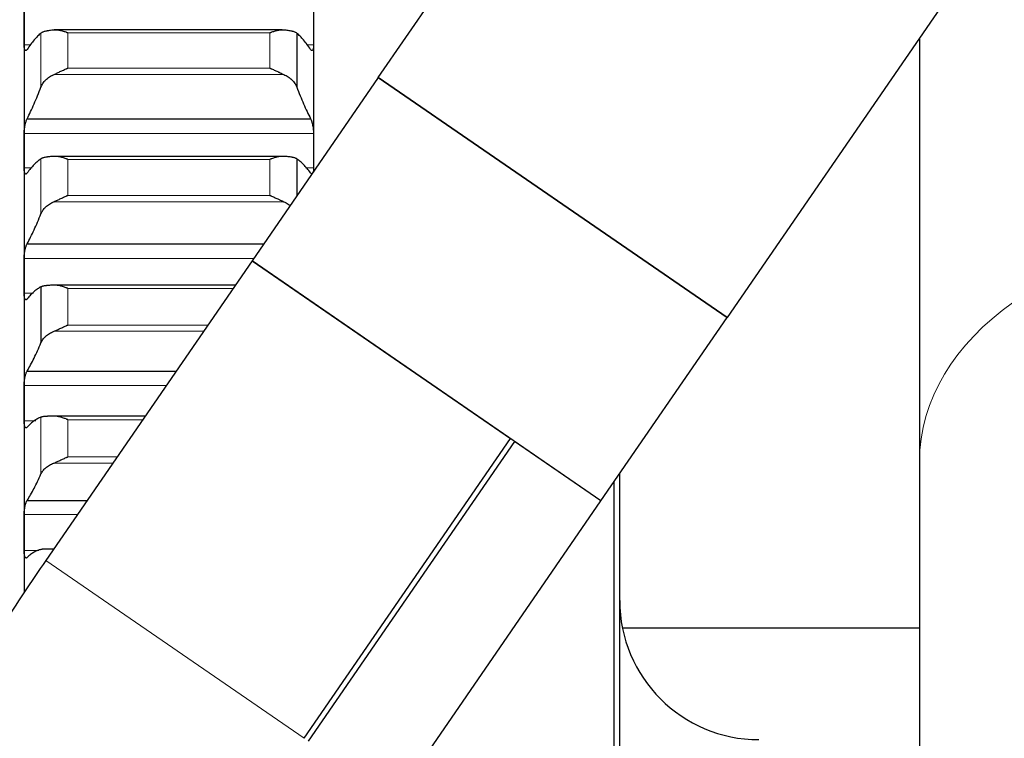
# Model space of a CAD drawing. Header units: inches. Extents: x 0 to 20790, y -12 to 14700.
# Tile 307 of 341: x 13642 to 13819, y 10113 to 10242. Entities that reach past the tile are written whole.
import ezdxf

# ---------------------------------------------------------------- set-up
doc = ezdxf.new("R2010")
doc.units = ezdxf.units.IN
doc.layers.add('1', color=7, linetype='Continuous', true_color=0xffffff)

msp = doc.modelspace()

# ---------------------------------------------------------------- linework, layer by layer
at = {"layer": '1', "color": 2, "linetype": 'Continuous', "lineweight": 25}
for p, q in [((13706.76, 10231.591), (13756.552, 10303.949)), ((13643.135, 10262.017), (13643.135, 10240.454)), ((13695.135, 10262.017), (13695.135, 10240.454)), ((13819.237, 10260.813), (13769.445, 10188.455)), ((13643.135, 10240.454), (13643.135, 10218.414)), ((13689.502, 10240.109), (13648.504, 10240.109)), ((13692.109, 10239.537), (13692.109, 10229.86)), ((13695.135, 10240.454), (13695.135, 10218.414)), ((13706.757, 10231.593), (13684.082, 10198.641)), ((13769.448, 10188.453), (13706.757, 10231.593)), ((13706.76, 10231.591), (13769.445, 10188.455)), ((13643.673, 10224.165), (13694.598, 10224.165)), ((13643.135, 10218.414), (13643.135, 10195.932)), ((13695.135, 10218.414), (13695.135, 10214.704)), ((13689.767, 10217.405), (13648.504, 10217.405)), ((13692.109, 10216.964), (13692.109, 10210.306)), ((13694.831, 10214.223), (13694.598, 10214.423)), ((13643.673, 10201.705), (13686.189, 10201.705)), ((13684.082, 10198.641), (13647.023, 10144.787)), ((13684.082, 10198.641), (13730.526, 10166.681)), ((13746.773, 10155.501), (13684.082, 10198.641)), ((13643.135, 10195.932), (13643.135, 10173.045)), ((13646.161, 10193.953), (13646.161, 10183.904)), ((13681.069, 10194.263), (13648.504, 10194.263)), ((13746.773, 10155.501), (13769.448, 10188.453)), ((13643.673, 10178.829), (13670.448, 10178.829)), ((13643.135, 10173.045), (13643.135, 10149.789)), ((13664.869, 10170.72), (13648.504, 10170.72)), ((13693.467, 10112.827), (13730.526, 10166.681)), ((13731.242, 10166.188), (13694.184, 10112.334)), ((13746.773, 10155.501), (13731.242, 10166.188)), ((13803.985, 10162.508), (13803.985, 9940.611)), ((13750.135, 9784.723), (13750.135, 10160.391)), ((13749.135, 9782.217), (13749.135, 10158.943)), ((13643.673, 10155.575), (13654.447, 10155.575)), ((13709.714, 10101.647), (13746.773, 10155.501)), ((13643.135, 10149.789), (13643.135, 10138.98)), ((13648.422, 10146.82), (13647.567, 10146.82)), ((13803.979, 10132.592), (13750.634, 10132.592))]:
    msp.add_line(p, q, dxfattribs=at)
at = {"layer": '1', "color": 110, "linetype": 'Continuous', "lineweight": 13}
for p, q in [((13646.161, 10239.537), (13646.161, 10229.86)), ((13650.991, 10239.576), (13687.279, 10239.576)), ((13650.991, 10239.576), (13650.991, 10233.257)), ((13687.279, 10239.576), (13687.279, 10233.257)), ((13643.138, 10237.438), (13644.363, 10237.438)), ((13693.907, 10237.438), (13695.133, 10237.438)), ((13648.504, 10232.117), (13689.767, 10232.117)), ((13650.991, 10233.257), (13687.279, 10233.257)), ((13643.138, 10221.493), (13695.133, 10221.493)), ((13646.161, 10216.964), (13646.161, 10207.094)), ((13650.991, 10216.837), (13687.279, 10216.837)), ((13650.991, 10216.837), (13650.991, 10210.391)), ((13687.279, 10216.837), (13687.279, 10210.391)), ((13643.138, 10215.335), (13644.566, 10215.335)), ((13693.704, 10215.335), (13695.133, 10215.335)), ((13648.504, 10209.258), (13689.767, 10209.258)), ((13650.991, 10210.391), (13687.279, 10210.391)), ((13643.138, 10199.07), (13684.377, 10199.07)), ((13650.991, 10193.658), (13680.653, 10193.658)), ((13650.991, 10193.658), (13650.991, 10187.096)), ((13643.138, 10192.795), (13644.836, 10192.795)), ((13650.991, 10187.096), (13676.137, 10187.096)), ((13648.504, 10185.972), (13675.364, 10185.972)), ((13643.138, 10176.236), (13668.665, 10176.236)), ((13646.161, 10170.538), (13646.161, 10160.328)), ((13643.138, 10169.854), (13645.218, 10169.854)), ((13650.991, 10170.078), (13664.427, 10170.078)), ((13650.991, 10170.078), (13650.991, 10163.41)), ((13650.991, 10163.41), (13659.839, 10163.41)), ((13648.504, 10162.297), (13659.072, 10162.297)), ((13643.138, 10153.029), (13652.695, 10153.029)), ((13643.138, 10146.549), (13645.797, 10146.549)), ((13647.023, 10144.787), (13693.467, 10112.827))]:
    msp.add_line(p, q, dxfattribs=at)
at = {"layer": '1', "color": 2, "linetype": 'Continuous', "lineweight": 25}
msp.add_arc((13775.135, 10137.592), 25, 180, 270, dxfattribs=at)
at = {"layer": '1', "color": 110, "linetype": 'Continuous', "lineweight": 13}
msp.add_ellipse((13861.135, 10162.508), major_axis=(57.15, 0), ratio=0.7071068, start_param=0.0000982, end_param=3.1414945, dxfattribs=at)
at = {"layer": '1', "color": 2, "linetype": 'Continuous', "lineweight": 25}
for points in [[(13643.135, 10240.454), (13643.135, 10241.459), (13643.136, 10242.464), (13643.138, 10243.469)], [(13695.133, 10243.469), (13695.134, 10242.464), (13695.135, 10241.459), (13695.135, 10240.454)], [(13643.138, 10237.438), (13643.136, 10238.443), (13643.135, 10239.449), (13643.135, 10240.454)], [(13646.161, 10239.537), (13645.957, 10239.371), (13645.548, 10239.001), (13644.928, 10238.332), (13644.304, 10237.549), (13643.884, 10236.952), (13643.673, 10236.634)], [(13694.598, 10236.634), (13694.387, 10236.952), (13693.967, 10237.549), (13693.342, 10238.332), (13692.722, 10239.001), (13692.313, 10239.371), (13692.109, 10239.537)], [(13695.135, 10240.454), (13695.135, 10239.449), (13695.134, 10238.443), (13695.133, 10237.438)], [(13643.673, 10224.165), (13643.884, 10224.576), (13644.304, 10225.428), (13644.928, 10226.804), (13645.548, 10228.275), (13645.957, 10229.321), (13646.161, 10229.86)], [(13692.109, 10229.86), (13692.313, 10229.321), (13692.722, 10228.275), (13693.342, 10226.804), (13693.967, 10225.428), (13694.387, 10224.576), (13694.598, 10224.165)], [(13643.135, 10218.414), (13643.135, 10219.44), (13643.136, 10220.467), (13643.138, 10221.493)], [(13695.133, 10221.493), (13695.134, 10220.467), (13695.135, 10219.44), (13695.135, 10218.414)], [(13643.138, 10215.335), (13643.136, 10216.361), (13643.135, 10217.388), (13643.135, 10218.414)], [(13695.135, 10218.414), (13695.135, 10217.388), (13695.134, 10216.361), (13695.133, 10215.335)], [(13646.161, 10216.964), (13645.957, 10216.83), (13645.548, 10216.521), (13644.928, 10215.943), (13644.304, 10215.25), (13643.884, 10214.712), (13643.673, 10214.423)], [(13694.598, 10214.423), (13694.387, 10214.712), (13693.967, 10215.25), (13693.342, 10215.943), (13692.722, 10216.521), (13692.313, 10216.83), (13692.109, 10216.964)], [(13643.673, 10201.705), (13643.884, 10202.088), (13644.304, 10202.887), (13644.928, 10204.184), (13645.548, 10205.581), (13645.957, 10206.578), (13646.161, 10207.094)], [(13643.135, 10195.932), (13643.135, 10196.978), (13643.136, 10198.024), (13643.138, 10199.07)], [(13643.138, 10192.795), (13643.136, 10193.841), (13643.135, 10194.886), (13643.135, 10195.932)], [(13646.161, 10193.953), (13645.957, 10193.849), (13645.548, 10193.603), (13644.928, 10193.117), (13644.304, 10192.515), (13643.884, 10192.036), (13643.673, 10191.777)], [(13643.673, 10178.829), (13643.884, 10179.184), (13644.304, 10179.928), (13644.928, 10181.146), (13645.548, 10182.465), (13645.957, 10183.413), (13646.161, 10183.904)], [(13643.135, 10173.045), (13643.135, 10174.109), (13643.136, 10175.173), (13643.138, 10176.236)], [(13643.138, 10169.854), (13643.136, 10170.918), (13643.135, 10171.981), (13643.135, 10173.045)], [(13646.161, 10170.538), (13645.957, 10170.466), (13645.548, 10170.283), (13644.928, 10169.89), (13644.304, 10169.379), (13643.884, 10168.961), (13643.673, 10168.732)], [(13643.673, 10155.575), (13643.884, 10155.902), (13644.304, 10156.59), (13644.928, 10157.726), (13645.548, 10158.966), (13645.957, 10159.862), (13646.161, 10160.328)], [(13643.135, 10149.789), (13643.135, 10150.869), (13643.136, 10151.949), (13643.138, 10153.029)], [(13643.138, 10146.549), (13643.136, 10147.629), (13643.135, 10148.709), (13643.135, 10149.789)], [(13646.161, 10146.759), (13645.957, 10146.719), (13645.548, 10146.598), (13644.928, 10146.298), (13644.304, 10145.881), (13643.884, 10145.524), (13643.673, 10145.325)]]:
    msp.add_open_spline(points, degree=3, dxfattribs=at)
for points, knots in [([(13648.504, 10240.099), (13648.358, 10240.086), (13648.218, 10240.072), (13647.949, 10240.042), (13647.691, 10240.01), (13647.455, 10239.971), (13647.314, 10239.946), (13647.287, 10239.94), (13647.232, 10239.93), (13647.204, 10239.924), (13647.124, 10239.908), (13647.073, 10239.896), (13646.923, 10239.861), (13646.83, 10239.836), (13646.659, 10239.784), (13646.58, 10239.757), (13646.471, 10239.713), (13646.437, 10239.699), (13646.388, 10239.676), (13646.372, 10239.668), (13646.342, 10239.652), (13646.327, 10239.644), (13646.254, 10239.605), (13646.204, 10239.571), (13646.161, 10239.537)], [0, 0, 0, 0, 0.125, 0.125, 0.25, 0.375, 0.375, 0.40625, 0.40625, 0.4375, 0.4375, 0.5, 0.5, 0.625, 0.625, 0.75, 0.75, 0.8125, 0.8125, 0.84375, 0.84375, 0.875, 0.875, 1, 1, 1, 1]), ([(13650.991, 10239.576), (13650.988, 10239.577), (13650.984, 10239.579), (13650.978, 10239.581), (13650.975, 10239.582), (13650.965, 10239.586), (13650.945, 10239.594), (13650.898, 10239.612), (13650.806, 10239.648), (13650.621, 10239.717), (13650.463, 10239.771), (13650.15, 10239.874), (13649.942, 10239.933), (13649.631, 10240.006), (13649.527, 10240.027), (13649.372, 10240.054), (13649.32, 10240.063), (13649.216, 10240.077), (13649.164, 10240.084), (13649.009, 10240.1), (13648.907, 10240.107), (13648.704, 10240.11), (13648.603, 10240.108), (13648.504, 10240.099)], [0, 0, 0, 0, 0.0039063, 0.0039063, 0.0078125, 0.0078125, 0.015625, 0.03125, 0.0625, 0.125, 0.25, 0.25, 0.5, 0.5, 0.625, 0.625, 0.6875, 0.6875, 0.75, 0.75, 0.875, 0.875, 1, 1, 1, 1]), ([(13689.767, 10240.099), (13689.667, 10240.108), (13689.567, 10240.11), (13689.365, 10240.107), (13689.264, 10240.1), (13689.06, 10240.079), (13688.958, 10240.065), (13688.751, 10240.029), (13688.647, 10240.008), (13688.437, 10239.959), (13688.332, 10239.932), (13688.123, 10239.872), (13688.018, 10239.84), (13687.807, 10239.771), (13687.702, 10239.735), (13687.544, 10239.677), (13687.465, 10239.648), (13687.372, 10239.612), (13687.326, 10239.594), (13687.306, 10239.586), (13687.292, 10239.581), (13687.286, 10239.579), (13687.279, 10239.576)], [0, 0, 0, 0, 0.125, 0.125, 0.25, 0.25, 0.375, 0.375, 0.5, 0.5, 0.625, 0.625, 0.75, 0.75, 0.875, 0.875, 0.9375, 0.96875, 0.984375, 0.9921875, 0.9921875, 1, 1, 1, 1]), ([(13692.109, 10239.537), (13692.066, 10239.571), (13692.016, 10239.604), (13691.902, 10239.668), (13691.773, 10239.728), (13691.615, 10239.783), (13691.486, 10239.823), (13691.441, 10239.835), (13691.37, 10239.854), (13691.346, 10239.86), (13691.298, 10239.872), (13691.273, 10239.878), (13691.149, 10239.908), (13690.937, 10239.952), (13690.702, 10239.99), (13690.455, 10240.025), (13690.325, 10240.042), (13690.156, 10240.061), (13690.121, 10240.065), (13690.052, 10240.072), (13689.947, 10240.083), (13689.84, 10240.093), (13689.767, 10240.099)], [0, 0, 0, 0, 0.125, 0.125, 0.25, 0.375, 0.375, 0.4375, 0.4375, 0.46875, 0.46875, 0.5, 0.5, 0.625, 0.75, 0.75, 0.875, 0.875, 0.90625, 0.90625, 0.9375, 1, 1, 1, 1]), ([(13643.673, 10236.634), (13643.638, 10236.573), (13643.604, 10236.524), (13643.554, 10236.468), (13643.537, 10236.452), (13643.512, 10236.432), (13643.504, 10236.427), (13643.488, 10236.417), (13643.48, 10236.412), (13643.44, 10236.395), (13643.409, 10236.394), (13643.366, 10236.41), (13643.352, 10236.419), (13643.331, 10236.437), (13643.325, 10236.443), (13643.312, 10236.458), (13643.305, 10236.467), (13643.274, 10236.512), (13643.252, 10236.559), (13643.227, 10236.634), (13643.222, 10236.65), (13643.213, 10236.683), (13643.208, 10236.7), (13643.195, 10236.754), (13643.188, 10236.793), (13643.167, 10236.915), (13643.156, 10237.007), (13643.147, 10237.134), (13643.146, 10237.16), (13643.143, 10237.213), (13643.142, 10237.24), (13643.139, 10237.323), (13643.138, 10237.379), (13643.138, 10237.438)], [0, 0, 0, 0, 0.125, 0.125, 0.1875, 0.1875, 0.21875, 0.21875, 0.25, 0.25, 0.375, 0.375, 0.4375, 0.4375, 0.46875, 0.46875, 0.5, 0.5, 0.625, 0.625, 0.65625, 0.65625, 0.6875, 0.6875, 0.75, 0.75, 0.875, 0.875, 0.90625, 0.90625, 0.9375, 0.9375, 1, 1, 1, 1]), ([(13695.133, 10237.438), (13695.132, 10237.38), (13695.13, 10237.266), (13695.122, 10237.109), (13695.113, 10237.012), (13695.105, 10236.943), (13695.103, 10236.92), (13695.096, 10236.876), (13695.093, 10236.855), (13695.076, 10236.752), (13695.059, 10236.681), (13695.034, 10236.606), (13695.029, 10236.592), (13695.021, 10236.571), (13695.018, 10236.564), (13695.013, 10236.552), (13694.999, 10236.52), (13694.972, 10236.473), (13694.946, 10236.443), (13694.919, 10236.419), (13694.905, 10236.411), (13694.861, 10236.394), (13694.831, 10236.395), (13694.783, 10236.415), (13694.767, 10236.425), (13694.742, 10236.445), (13694.734, 10236.452), (13694.717, 10236.468), (13694.709, 10236.477), (13694.666, 10236.524), (13694.632, 10236.573), (13694.598, 10236.634)], [0, 0, 0, 0, 0.0625, 0.125, 0.1875, 0.1875, 0.21875, 0.21875, 0.25, 0.25, 0.375, 0.375, 0.40625, 0.40625, 0.421875, 0.421875, 0.4375, 0.5, 0.5625, 0.5625, 0.625, 0.625, 0.75, 0.75, 0.8125, 0.8125, 0.84375, 0.84375, 0.875, 0.875, 1, 1, 1, 1]), ([(13803.985, 10238.449), (13803.985, 10231.509), (13803.985, 10214.046), (13803.985, 10187.776), (13803.985, 10170.544), (13803.985, 10162.508)], [0, 0, 0, 0, 0.243392, 0.6217053, 1, 1, 1, 1]), ([(13646.161, 10229.86), (13646.204, 10229.972), (13646.254, 10230.083), (13646.369, 10230.302), (13646.498, 10230.518), (13646.655, 10230.726), (13646.785, 10230.88), (13646.83, 10230.931), (13646.9, 10231.006), (13646.924, 10231.032), (13646.972, 10231.081), (13646.997, 10231.106), (13647.122, 10231.227), (13647.333, 10231.415), (13647.568, 10231.588), (13647.815, 10231.753), (13647.945, 10231.832), (13648.115, 10231.925), (13648.149, 10231.944), (13648.218, 10231.98), (13648.323, 10232.034), (13648.431, 10232.084), (13648.504, 10232.117)], [0, 0, 0, 0, 0.125, 0.125, 0.25, 0.375, 0.375, 0.4375, 0.4375, 0.46875, 0.46875, 0.5, 0.5, 0.625, 0.75, 0.75, 0.875, 0.875, 0.90625, 0.90625, 0.9375, 1, 1, 1, 1]), ([(13648.504, 10232.117), (13648.603, 10232.161), (13648.703, 10232.207), (13648.905, 10232.302), (13649.006, 10232.35), (13649.21, 10232.448), (13649.312, 10232.498), (13649.519, 10232.597), (13649.623, 10232.647), (13649.833, 10232.747), (13649.938, 10232.797), (13650.148, 10232.894), (13650.253, 10232.942), (13650.463, 10233.036), (13650.568, 10233.082), (13650.726, 10233.149), (13650.806, 10233.182), (13650.898, 10233.22), (13650.945, 10233.239), (13650.965, 10233.247), (13650.978, 10233.252), (13650.984, 10233.255), (13650.991, 10233.257)], [0, 0, 0, 0, 0.125, 0.125, 0.25, 0.25, 0.375, 0.375, 0.5, 0.5, 0.625, 0.625, 0.75, 0.75, 0.875, 0.875, 0.9375, 0.96875, 0.984375, 0.9921875, 0.9921875, 1, 1, 1, 1]), ([(13687.279, 10233.257), (13687.283, 10233.256), (13687.286, 10233.255), (13687.292, 10233.252), (13687.296, 10233.251), (13687.306, 10233.247), (13687.326, 10233.239), (13687.372, 10233.22), (13687.465, 10233.182), (13687.544, 10233.149), (13687.702, 10233.082), (13687.807, 10233.036), (13688.121, 10232.896), (13688.329, 10232.799), (13688.64, 10232.651), (13688.743, 10232.601), (13688.899, 10232.526), (13688.95, 10232.501), (13689.054, 10232.451), (13689.106, 10232.426), (13689.261, 10232.352), (13689.363, 10232.303), (13689.566, 10232.207), (13689.667, 10232.161), (13689.767, 10232.117)], [0, 0, 0, 0, 0.0039062, 0.0039062, 0.0078125, 0.0078125, 0.015625, 0.03125, 0.0625, 0.125, 0.125, 0.25, 0.25, 0.5, 0.5, 0.625, 0.625, 0.6875, 0.6875, 0.75, 0.75, 0.875, 0.875, 1, 1, 1, 1]), ([(13689.767, 10232.117), (13689.912, 10232.052), (13690.052, 10231.982), (13690.321, 10231.834), (13690.579, 10231.678), (13690.815, 10231.505), (13690.956, 10231.391), (13690.984, 10231.368), (13691.039, 10231.322), (13691.066, 10231.298), (13691.146, 10231.227), (13691.198, 10231.179), (13691.347, 10231.034), (13691.44, 10230.934), (13691.612, 10230.73), (13691.691, 10230.626), (13691.799, 10230.467), (13691.833, 10230.413), (13691.882, 10230.332), (13691.898, 10230.304), (13691.929, 10230.25), (13691.944, 10230.222), (13692.016, 10230.084), (13692.066, 10229.972), (13692.109, 10229.86)], [0, 0, 0, 0, 0.125, 0.125, 0.25, 0.375, 0.375, 0.40625, 0.40625, 0.4375, 0.4375, 0.5, 0.5, 0.625, 0.625, 0.75, 0.75, 0.8125, 0.8125, 0.84375, 0.84375, 0.875, 0.875, 1, 1, 1, 1]), ([(13643.138, 10221.493), (13643.138, 10221.553), (13643.14, 10221.675), (13643.148, 10221.863), (13643.157, 10221.992), (13643.165, 10222.09), (13643.168, 10222.123), (13643.174, 10222.189), (13643.177, 10222.222), (13643.194, 10222.386), (13643.211, 10222.517), (13643.236, 10222.679), (13643.241, 10222.711), (13643.249, 10222.76), (13643.252, 10222.776), (13643.257, 10222.808), (13643.271, 10222.888), (13643.298, 10223.029), (13643.324, 10223.149), (13643.351, 10223.267), (13643.365, 10223.325), (13643.409, 10223.494), (13643.439, 10223.598), (13643.487, 10223.743), (13643.503, 10223.789), (13643.528, 10223.856), (13643.536, 10223.877), (13643.553, 10223.919), (13643.562, 10223.94), (13643.604, 10224.038), (13643.638, 10224.107), (13643.673, 10224.165)], [0, 0, 0, 0, 0.0625, 0.125, 0.1875, 0.1875, 0.21875, 0.21875, 0.25, 0.25, 0.375, 0.375, 0.40625, 0.40625, 0.421875, 0.421875, 0.4375, 0.5, 0.5625, 0.5625, 0.625, 0.625, 0.75, 0.75, 0.8125, 0.8125, 0.84375, 0.84375, 0.875, 0.875, 1, 1, 1, 1]), ([(13694.598, 10224.165), (13694.632, 10224.107), (13694.666, 10224.039), (13694.716, 10223.921), (13694.733, 10223.88), (13694.758, 10223.814), (13694.766, 10223.791), (13694.782, 10223.744), (13694.791, 10223.72), (13694.831, 10223.599), (13694.861, 10223.495), (13694.904, 10223.328), (13694.918, 10223.27), (13694.939, 10223.181), (13694.946, 10223.151), (13694.959, 10223.09), (13694.965, 10223.06), (13694.996, 10222.906), (13695.019, 10222.78), (13695.043, 10222.618), (13695.048, 10222.585), (13695.058, 10222.52), (13695.062, 10222.486), (13695.075, 10222.387), (13695.083, 10222.322), (13695.103, 10222.125), (13695.114, 10221.995), (13695.123, 10221.835), (13695.125, 10221.803), (13695.127, 10221.739), (13695.129, 10221.708), (13695.131, 10221.614), (13695.132, 10221.553), (13695.133, 10221.493)], [0, 0, 0, 0, 0.125, 0.125, 0.1875, 0.1875, 0.21875, 0.21875, 0.25, 0.25, 0.375, 0.375, 0.4375, 0.4375, 0.46875, 0.46875, 0.5, 0.5, 0.625, 0.625, 0.65625, 0.65625, 0.6875, 0.6875, 0.75, 0.75, 0.875, 0.875, 0.90625, 0.90625, 0.9375, 0.9375, 1, 1, 1, 1]), ([(13648.504, 10217.4), (13648.358, 10217.391), (13648.218, 10217.381), (13647.949, 10217.359), (13647.691, 10217.335), (13647.455, 10217.306), (13647.314, 10217.287), (13647.287, 10217.283), (13647.232, 10217.275), (13647.204, 10217.271), (13647.124, 10217.258), (13647.073, 10217.249), (13646.923, 10217.222), (13646.83, 10217.203), (13646.659, 10217.162), (13646.58, 10217.141), (13646.471, 10217.106), (13646.437, 10217.095), (13646.388, 10217.076), (13646.372, 10217.07), (13646.342, 10217.058), (13646.327, 10217.051), (13646.254, 10217.019), (13646.204, 10216.992), (13646.161, 10216.964)], [0, 0, 0, 0, 0.125, 0.125, 0.25, 0.375, 0.375, 0.40625, 0.40625, 0.4375, 0.4375, 0.5, 0.5, 0.625, 0.625, 0.75, 0.75, 0.8125, 0.8125, 0.84375, 0.84375, 0.875, 0.875, 1, 1, 1, 1]), ([(13650.991, 10216.837), (13650.988, 10216.838), (13650.984, 10216.839), (13650.978, 10216.842), (13650.975, 10216.843), (13650.965, 10216.847), (13650.945, 10216.855), (13650.898, 10216.874), (13650.806, 10216.91), (13650.621, 10216.981), (13650.463, 10217.037), (13650.15, 10217.143), (13649.942, 10217.206), (13649.631, 10217.284), (13649.527, 10217.307), (13649.372, 10217.337), (13649.32, 10217.346), (13649.216, 10217.363), (13649.164, 10217.37), (13649.009, 10217.39), (13648.907, 10217.399), (13648.704, 10217.407), (13648.603, 10217.406), (13648.504, 10217.4)], [0, 0, 0, 0, 0.0039063, 0.0039063, 0.0078125, 0.0078125, 0.015625, 0.03125, 0.0625, 0.125, 0.25, 0.25, 0.5, 0.5, 0.625, 0.625, 0.6875, 0.6875, 0.75, 0.75, 0.875, 0.875, 1, 1, 1, 1]), ([(13689.767, 10217.4), (13689.667, 10217.406), (13689.567, 10217.407), (13689.365, 10217.399), (13689.264, 10217.39), (13689.06, 10217.365), (13688.958, 10217.348), (13688.751, 10217.309), (13688.647, 10217.286), (13688.437, 10217.233), (13688.332, 10217.205), (13688.123, 10217.142), (13688.018, 10217.109), (13687.807, 10217.037), (13687.702, 10217), (13687.544, 10216.94), (13687.465, 10216.91), (13687.372, 10216.874), (13687.326, 10216.855), (13687.306, 10216.847), (13687.292, 10216.842), (13687.286, 10216.839), (13687.279, 10216.837)], [0, 0, 0, 0, 0.125, 0.125, 0.25, 0.25, 0.375, 0.375, 0.5, 0.5, 0.625, 0.625, 0.75, 0.75, 0.875, 0.875, 0.9375, 0.96875, 0.984375, 0.9921875, 0.9921875, 1, 1, 1, 1]), ([(13692.109, 10216.964), (13692.066, 10216.992), (13692.016, 10217.019), (13691.902, 10217.07), (13691.773, 10217.118), (13691.615, 10217.161), (13691.486, 10217.192), (13691.441, 10217.202), (13691.37, 10217.217), (13691.346, 10217.222), (13691.298, 10217.231), (13691.273, 10217.235), (13691.149, 10217.258), (13690.937, 10217.291), (13690.702, 10217.32), (13690.455, 10217.347), (13690.325, 10217.359), (13690.156, 10217.373), (13690.121, 10217.375), (13690.052, 10217.381), (13689.947, 10217.389), (13689.84, 10217.396), (13689.767, 10217.4)], [0, 0, 0, 0, 0.125, 0.125, 0.25, 0.375, 0.375, 0.4375, 0.4375, 0.46875, 0.46875, 0.5, 0.5, 0.625, 0.75, 0.75, 0.875, 0.875, 0.90625, 0.90625, 0.9375, 1, 1, 1, 1]), ([(13643.673, 10214.423), (13643.638, 10214.367), (13643.604, 10214.323), (13643.554, 10214.274), (13643.537, 10214.26), (13643.512, 10214.245), (13643.504, 10214.24), (13643.488, 10214.233), (13643.48, 10214.23), (13643.44, 10214.219), (13643.409, 10214.223), (13643.366, 10214.247), (13643.352, 10214.258), (13643.331, 10214.28), (13643.325, 10214.288), (13643.312, 10214.305), (13643.305, 10214.315), (13643.274, 10214.366), (13643.252, 10214.419), (13643.227, 10214.499), (13643.222, 10214.516), (13643.213, 10214.551), (13643.208, 10214.57), (13643.195, 10214.627), (13643.188, 10214.667), (13643.167, 10214.796), (13643.156, 10214.891), (13643.147, 10215.023), (13643.146, 10215.05), (13643.143, 10215.104), (13643.142, 10215.132), (13643.139, 10215.217), (13643.138, 10215.275), (13643.138, 10215.335)], [0, 0, 0, 0, 0.125, 0.125, 0.1875, 0.1875, 0.21875, 0.21875, 0.25, 0.25, 0.375, 0.375, 0.4375, 0.4375, 0.46875, 0.46875, 0.5, 0.5, 0.625, 0.625, 0.65625, 0.65625, 0.6875, 0.6875, 0.75, 0.75, 0.875, 0.875, 0.90625, 0.90625, 0.9375, 0.9375, 1, 1, 1, 1]), ([(13695.133, 10215.335), (13695.132, 10215.275), (13695.13, 10215.159), (13695.122, 10214.997), (13695.113, 10214.897), (13695.105, 10214.825), (13695.103, 10214.801), (13695.096, 10214.755), (13695.093, 10214.733), (13695.081, 10214.659), (13695.072, 10214.61), (13695.061, 10214.565)], [0, 0, 0, 0, 0.1915159, 0.3830317, 0.5745476, 0.5745476, 0.6703055, 0.6703055, 0.7660634, 0.7660634, 1, 1, 1, 1]), ([(13646.161, 10207.094), (13646.204, 10207.201), (13646.254, 10207.307), (13646.369, 10207.517), (13646.498, 10207.723), (13646.655, 10207.923), (13646.785, 10208.071), (13646.83, 10208.119), (13646.9, 10208.192), (13646.924, 10208.216), (13646.972, 10208.263), (13646.997, 10208.287), (13647.122, 10208.403), (13647.333, 10208.583), (13647.568, 10208.75), (13647.815, 10208.908), (13647.945, 10208.984), (13648.115, 10209.074), (13648.149, 10209.092), (13648.218, 10209.127), (13648.323, 10209.178), (13648.431, 10209.227), (13648.504, 10209.258)], [0, 0, 0, 0, 0.125, 0.125, 0.25, 0.375, 0.375, 0.4375, 0.4375, 0.46875, 0.46875, 0.5, 0.5, 0.625, 0.75, 0.75, 0.875, 0.875, 0.90625, 0.90625, 0.9375, 1, 1, 1, 1]), ([(13648.504, 10209.258), (13648.603, 10209.301), (13648.703, 10209.345), (13648.905, 10209.437), (13649.006, 10209.485), (13649.21, 10209.581), (13649.312, 10209.63), (13649.519, 10209.728), (13649.623, 10209.778), (13649.833, 10209.877), (13649.938, 10209.927), (13650.148, 10210.024), (13650.253, 10210.072), (13650.463, 10210.167), (13650.568, 10210.213), (13650.726, 10210.281), (13650.806, 10210.315), (13650.898, 10210.353), (13650.945, 10210.372), (13650.965, 10210.381), (13650.978, 10210.386), (13650.984, 10210.389), (13650.991, 10210.391)], [0, 0, 0, 0, 0.125, 0.125, 0.25, 0.25, 0.375, 0.375, 0.5, 0.5, 0.625, 0.625, 0.75, 0.75, 0.875, 0.875, 0.9375, 0.96875, 0.984375, 0.9921875, 0.9921875, 1, 1, 1, 1]), ([(13687.279, 10210.391), (13687.283, 10210.39), (13687.286, 10210.389), (13687.292, 10210.386), (13687.296, 10210.385), (13687.306, 10210.381), (13687.326, 10210.372), (13687.372, 10210.353), (13687.465, 10210.315), (13687.544, 10210.281), (13687.702, 10210.213), (13687.807, 10210.167), (13688.121, 10210.026), (13688.329, 10209.929), (13688.64, 10209.781), (13688.743, 10209.732), (13688.899, 10209.658), (13688.95, 10209.633), (13689.054, 10209.584), (13689.106, 10209.559), (13689.261, 10209.486), (13689.363, 10209.438), (13689.566, 10209.346), (13689.667, 10209.301), (13689.767, 10209.258)], [0, 0, 0, 0, 0.0039063, 0.0039063, 0.0078125, 0.0078125, 0.015625, 0.03125, 0.0625, 0.125, 0.125, 0.25, 0.25, 0.5, 0.5, 0.625, 0.625, 0.6875, 0.6875, 0.75, 0.75, 0.875, 0.875, 1, 1, 1, 1]), ([(13689.767, 10209.258), (13689.912, 10209.196), (13690.052, 10209.129), (13690.321, 10208.987), (13690.579, 10208.836), (13690.815, 10208.67), (13690.93, 10208.581), (13690.932, 10208.579), (13690.934, 10208.577)], [0, 0, 0, 0, 0.3311532, 0.3311532, 0.6623065, 0.9934597, 0.9934597, 1, 1, 1, 1]), ([(13643.138, 10199.07), (13643.138, 10199.131), (13643.14, 10199.255), (13643.148, 10199.445), (13643.157, 10199.575), (13643.165, 10199.674), (13643.168, 10199.707), (13643.174, 10199.773), (13643.177, 10199.806), (13643.194, 10199.971), (13643.211, 10200.101), (13643.236, 10200.262), (13643.241, 10200.295), (13643.249, 10200.343), (13643.252, 10200.359), (13643.257, 10200.391), (13643.271, 10200.47), (13643.298, 10200.609), (13643.324, 10200.727), (13643.351, 10200.843), (13643.365, 10200.899), (13643.409, 10201.064), (13643.439, 10201.166), (13643.487, 10201.305), (13643.503, 10201.35), (13643.528, 10201.413), (13643.536, 10201.434), (13643.553, 10201.474), (13643.562, 10201.493), (13643.604, 10201.587), (13643.638, 10201.651), (13643.673, 10201.705)], [0, 0, 0, 0, 0.0625, 0.125, 0.1875, 0.1875, 0.21875, 0.21875, 0.25, 0.25, 0.375, 0.375, 0.40625, 0.40625, 0.421875, 0.421875, 0.4375, 0.5, 0.5625, 0.5625, 0.625, 0.625, 0.75, 0.75, 0.8125, 0.8125, 0.84375, 0.84375, 0.875, 0.875, 1, 1, 1, 1]), ([(13648.504, 10194.262), (13648.358, 10194.256), (13648.218, 10194.25), (13647.949, 10194.236), (13647.691, 10194.22), (13647.455, 10194.201), (13647.314, 10194.188), (13647.287, 10194.185), (13647.232, 10194.18), (13647.204, 10194.177), (13647.124, 10194.168), (13647.073, 10194.162), (13646.923, 10194.143), (13646.83, 10194.13), (13646.659, 10194.101), (13646.58, 10194.085), (13646.471, 10194.06), (13646.437, 10194.051), (13646.388, 10194.037), (13646.372, 10194.033), (13646.342, 10194.024), (13646.327, 10194.019), (13646.254, 10193.995), (13646.204, 10193.974), (13646.161, 10193.953)], [0, 0, 0, 0, 0.125, 0.125, 0.25, 0.375, 0.375, 0.40625, 0.40625, 0.4375, 0.4375, 0.5, 0.5, 0.625, 0.625, 0.75, 0.75, 0.8125, 0.8125, 0.84375, 0.84375, 0.875, 0.875, 1, 1, 1, 1]), ([(13650.991, 10193.658), (13650.988, 10193.66), (13650.984, 10193.661), (13650.978, 10193.664), (13650.975, 10193.665), (13650.965, 10193.669), (13650.945, 10193.677), (13650.898, 10193.696), (13650.806, 10193.733), (13650.621, 10193.806), (13650.463, 10193.863), (13650.15, 10193.974), (13649.942, 10194.039), (13649.631, 10194.122), (13649.527, 10194.147), (13649.372, 10194.18), (13649.32, 10194.19), (13649.216, 10194.209), (13649.164, 10194.217), (13649.009, 10194.239), (13648.907, 10194.251), (13648.704, 10194.263), (13648.603, 10194.265), (13648.504, 10194.262)], [0, 0, 0, 0, 0.0039062, 0.0039062, 0.0078125, 0.0078125, 0.015625, 0.03125, 0.0625, 0.125, 0.25, 0.25, 0.5, 0.5, 0.625, 0.625, 0.6875, 0.6875, 0.75, 0.75, 0.875, 0.875, 1, 1, 1, 1]), ([(13643.673, 10191.777), (13643.638, 10191.726), (13643.604, 10191.686), (13643.554, 10191.645), (13643.537, 10191.634), (13643.512, 10191.622), (13643.504, 10191.619), (13643.488, 10191.614), (13643.48, 10191.612), (13643.44, 10191.608), (13643.409, 10191.617), (13643.366, 10191.648), (13643.352, 10191.662), (13643.331, 10191.688), (13643.325, 10191.697), (13643.312, 10191.717), (13643.305, 10191.728), (13643.274, 10191.785), (13643.252, 10191.842), (13643.227, 10191.929), (13643.222, 10191.946), (13643.213, 10191.984), (13643.208, 10192.004), (13643.195, 10192.064), (13643.188, 10192.106), (13643.167, 10192.241), (13643.156, 10192.34), (13643.147, 10192.475), (13643.146, 10192.503), (13643.143, 10192.559), (13643.142, 10192.587), (13643.139, 10192.674), (13643.138, 10192.734), (13643.138, 10192.795)], [0, 0, 0, 0, 0.125, 0.125, 0.1875, 0.1875, 0.21875, 0.21875, 0.25, 0.25, 0.375, 0.375, 0.4375, 0.4375, 0.46875, 0.46875, 0.5, 0.5, 0.625, 0.625, 0.65625, 0.65625, 0.6875, 0.6875, 0.75, 0.75, 0.875, 0.875, 0.90625, 0.90625, 0.9375, 0.9375, 1, 1, 1, 1]), ([(13648.504, 10185.972), (13648.603, 10186.013), (13648.703, 10186.056), (13648.905, 10186.146), (13649.006, 10186.192), (13649.21, 10186.286), (13649.312, 10186.334), (13649.519, 10186.431), (13649.623, 10186.48), (13649.833, 10186.579), (13649.938, 10186.628), (13650.148, 10186.726), (13650.253, 10186.774), (13650.463, 10186.869), (13650.568, 10186.916), (13650.726, 10186.985), (13650.806, 10187.019), (13650.898, 10187.058), (13650.945, 10187.077), (13650.965, 10187.086), (13650.978, 10187.091), (13650.984, 10187.094), (13650.991, 10187.096)], [0, 0, 0, 0, 0.125, 0.125, 0.25, 0.25, 0.375, 0.375, 0.5, 0.5, 0.625, 0.625, 0.75, 0.75, 0.875, 0.875, 0.9375, 0.96875, 0.984375, 0.9921875, 0.9921875, 1, 1, 1, 1]), ([(13646.161, 10183.904), (13646.204, 10184.006), (13646.254, 10184.108), (13646.369, 10184.307), (13646.498, 10184.504), (13646.655, 10184.695), (13646.785, 10184.836), (13646.83, 10184.882), (13646.9, 10184.952), (13646.924, 10184.975), (13646.972, 10185.02), (13646.997, 10185.043), (13647.122, 10185.154), (13647.333, 10185.326), (13647.568, 10185.485), (13647.815, 10185.637), (13647.945, 10185.71), (13648.115, 10185.796), (13648.149, 10185.813), (13648.218, 10185.846), (13648.323, 10185.896), (13648.431, 10185.942), (13648.504, 10185.972)], [0, 0, 0, 0, 0.125, 0.125, 0.25, 0.375, 0.375, 0.4375, 0.4375, 0.46875, 0.46875, 0.5, 0.5, 0.625, 0.75, 0.75, 0.875, 0.875, 0.90625, 0.90625, 0.9375, 1, 1, 1, 1]), ([(13643.138, 10176.236), (13643.138, 10176.299), (13643.14, 10176.424), (13643.148, 10176.616), (13643.157, 10176.747), (13643.165, 10176.846), (13643.168, 10176.879), (13643.174, 10176.946), (13643.177, 10176.979), (13643.194, 10177.143), (13643.211, 10177.273), (13643.236, 10177.433), (13643.241, 10177.465), (13643.249, 10177.513), (13643.252, 10177.529), (13643.257, 10177.56), (13643.271, 10177.639), (13643.298, 10177.776), (13643.324, 10177.892), (13643.351, 10178.005), (13643.365, 10178.06), (13643.409, 10178.221), (13643.439, 10178.319), (13643.487, 10178.453), (13643.503, 10178.496), (13643.528, 10178.556), (13643.536, 10178.576), (13643.553, 10178.614), (13643.562, 10178.632), (13643.604, 10178.721), (13643.638, 10178.78), (13643.673, 10178.829)], [0, 0, 0, 0, 0.0625, 0.125, 0.1875, 0.1875, 0.21875, 0.21875, 0.25, 0.25, 0.375, 0.375, 0.40625, 0.40625, 0.421875, 0.421875, 0.4375, 0.5, 0.5625, 0.5625, 0.625, 0.625, 0.75, 0.75, 0.8125, 0.8125, 0.84375, 0.84375, 0.875, 0.875, 1, 1, 1, 1]), ([(13648.504, 10170.72), (13648.358, 10170.718), (13648.218, 10170.715), (13647.949, 10170.71), (13647.691, 10170.703), (13647.455, 10170.693), (13647.314, 10170.686), (13647.287, 10170.685), (13647.232, 10170.682), (13647.204, 10170.681), (13647.124, 10170.676), (13647.073, 10170.672), (13646.923, 10170.662), (13646.83, 10170.654), (13646.659, 10170.636), (13646.58, 10170.627), (13646.471, 10170.61), (13646.437, 10170.605), (13646.388, 10170.596), (13646.372, 10170.593), (13646.342, 10170.587), (13646.327, 10170.584), (13646.254, 10170.567), (13646.204, 10170.553), (13646.161, 10170.538)], [0, 0, 0, 0, 0.125, 0.125, 0.25, 0.375, 0.375, 0.40625, 0.40625, 0.4375, 0.4375, 0.5, 0.5, 0.625, 0.625, 0.75, 0.75, 0.8125, 0.8125, 0.84375, 0.84375, 0.875, 0.875, 1, 1, 1, 1]), ([(13650.991, 10170.078), (13650.988, 10170.079), (13650.984, 10170.08), (13650.978, 10170.083), (13650.975, 10170.085), (13650.965, 10170.089), (13650.945, 10170.097), (13650.898, 10170.116), (13650.806, 10170.154), (13650.726, 10170.186), (13650.568, 10170.248), (13650.463, 10170.287), (13650.15, 10170.401), (13649.942, 10170.469), (13649.631, 10170.557), (13649.527, 10170.584), (13649.372, 10170.62), (13649.32, 10170.631), (13649.216, 10170.651), (13649.164, 10170.661), (13649.009, 10170.686), (13648.907, 10170.699), (13648.704, 10170.717), (13648.603, 10170.721), (13648.504, 10170.72)], [0, 0, 0, 0, 0.0039063, 0.0039063, 0.0078125, 0.0078125, 0.015625, 0.03125, 0.0625, 0.125, 0.125, 0.25, 0.25, 0.5, 0.5, 0.625, 0.625, 0.6875, 0.6875, 0.75, 0.75, 0.875, 0.875, 1, 1, 1, 1]), ([(13643.673, 10168.732), (13643.638, 10168.685), (13643.604, 10168.651), (13643.554, 10168.617), (13643.537, 10168.608), (13643.512, 10168.6), (13643.504, 10168.598), (13643.488, 10168.596), (13643.48, 10168.596), (13643.44, 10168.598), (13643.409, 10168.612), (13643.366, 10168.651), (13643.352, 10168.667), (13643.331, 10168.697), (13643.325, 10168.707), (13643.312, 10168.73), (13643.305, 10168.742), (13643.274, 10168.805), (13643.252, 10168.867), (13643.227, 10168.959), (13643.222, 10168.978), (13643.213, 10169.017), (13643.208, 10169.038), (13643.195, 10169.101), (13643.188, 10169.146), (13643.167, 10169.286), (13643.156, 10169.388), (13643.147, 10169.527), (13643.146, 10169.556), (13643.143, 10169.613), (13643.142, 10169.642), (13643.139, 10169.731), (13643.138, 10169.792), (13643.138, 10169.854)], [0, 0, 0, 0, 0.125, 0.125, 0.1875, 0.1875, 0.21875, 0.21875, 0.25, 0.25, 0.375, 0.375, 0.4375, 0.4375, 0.46875, 0.46875, 0.5, 0.5, 0.625, 0.625, 0.65625, 0.65625, 0.6875, 0.6875, 0.75, 0.75, 0.875, 0.875, 0.90625, 0.90625, 0.9375, 0.9375, 1, 1, 1, 1]), ([(13648.504, 10162.297), (13648.603, 10162.336), (13648.703, 10162.377), (13648.905, 10162.464), (13649.006, 10162.509), (13649.21, 10162.601), (13649.312, 10162.648), (13649.519, 10162.744), (13649.623, 10162.793), (13649.833, 10162.891), (13649.938, 10162.939), (13650.148, 10163.037), (13650.253, 10163.085), (13650.463, 10163.18), (13650.568, 10163.227), (13650.726, 10163.297), (13650.806, 10163.331), (13650.898, 10163.371), (13650.945, 10163.391), (13650.965, 10163.399), (13650.978, 10163.405), (13650.984, 10163.407), (13650.991, 10163.41)], [0, 0, 0, 0, 0.125, 0.125, 0.25, 0.25, 0.375, 0.375, 0.5, 0.5, 0.625, 0.625, 0.75, 0.75, 0.875, 0.875, 0.9375, 0.96875, 0.984375, 0.9921875, 0.9921875, 1, 1, 1, 1]), ([(13646.161, 10160.328), (13646.204, 10160.425), (13646.254, 10160.521), (13646.369, 10160.71), (13646.498, 10160.898), (13646.655, 10161.079), (13646.785, 10161.213), (13646.83, 10161.258), (13646.9, 10161.323), (13646.924, 10161.345), (13646.972, 10161.389), (13646.997, 10161.41), (13647.122, 10161.516), (13647.333, 10161.68), (13647.568, 10161.832), (13647.815, 10161.977), (13647.945, 10162.046), (13648.115, 10162.129), (13648.149, 10162.145), (13648.218, 10162.177), (13648.323, 10162.224), (13648.431, 10162.268), (13648.504, 10162.297)], [0, 0, 0, 0, 0.125, 0.125, 0.25, 0.375, 0.375, 0.4375, 0.4375, 0.46875, 0.46875, 0.5, 0.5, 0.625, 0.75, 0.75, 0.875, 0.875, 0.90625, 0.90625, 0.9375, 1, 1, 1, 1]), ([(13643.138, 10153.029), (13643.138, 10153.092), (13643.14, 10153.219), (13643.148, 10153.413), (13643.157, 10153.544), (13643.165, 10153.643), (13643.168, 10153.677), (13643.174, 10153.743), (13643.177, 10153.776), (13643.194, 10153.94), (13643.211, 10154.07), (13643.236, 10154.228), (13643.241, 10154.26), (13643.249, 10154.307), (13643.252, 10154.323), (13643.257, 10154.354), (13643.271, 10154.431), (13643.298, 10154.566), (13643.324, 10154.679), (13643.351, 10154.79), (13643.365, 10154.844), (13643.409, 10155), (13643.439, 10155.095), (13643.487, 10155.223), (13643.503, 10155.264), (13643.528, 10155.321), (13643.536, 10155.34), (13643.553, 10155.376), (13643.562, 10155.393), (13643.604, 10155.476), (13643.638, 10155.531), (13643.673, 10155.575)], [0, 0, 0, 0, 0.0625, 0.125, 0.1875, 0.1875, 0.21875, 0.21875, 0.25, 0.25, 0.375, 0.375, 0.40625, 0.40625, 0.421875, 0.421875, 0.4375, 0.5, 0.5625, 0.5625, 0.625, 0.625, 0.75, 0.75, 0.8125, 0.8125, 0.84375, 0.84375, 0.875, 0.875, 1, 1, 1, 1]), ([(13643.673, 10145.325), (13643.638, 10145.283), (13643.604, 10145.253), (13643.554, 10145.227), (13643.537, 10145.221), (13643.512, 10145.217), (13643.504, 10145.216), (13643.488, 10145.216), (13643.48, 10145.217), (13643.44, 10145.226), (13643.409, 10145.245), (13643.366, 10145.292), (13643.352, 10145.311), (13643.331, 10145.344), (13643.325, 10145.355), (13643.312, 10145.38), (13643.305, 10145.393), (13643.274, 10145.463), (13643.252, 10145.529), (13643.227, 10145.626), (13643.222, 10145.646), (13643.213, 10145.688), (13643.208, 10145.71), (13643.195, 10145.776), (13643.188, 10145.822), (13643.167, 10145.968), (13643.156, 10146.074), (13643.147, 10146.216), (13643.146, 10146.245), (13643.143, 10146.304), (13643.142, 10146.334), (13643.139, 10146.424), (13643.138, 10146.486), (13643.138, 10146.549)], [0, 0, 0, 0, 0.125, 0.125, 0.1875, 0.1875, 0.21875, 0.21875, 0.25, 0.25, 0.375, 0.375, 0.4375, 0.4375, 0.46875, 0.46875, 0.5, 0.5, 0.625, 0.625, 0.65625, 0.65625, 0.6875, 0.6875, 0.75, 0.75, 0.875, 0.875, 0.90625, 0.90625, 0.9375, 0.9375, 1, 1, 1, 1]), ([(13648.504, 10146.813), (13648.358, 10146.814), (13648.218, 10146.816), (13647.949, 10146.818), (13647.691, 10146.82), (13647.455, 10146.82), (13647.314, 10146.82), (13647.287, 10146.819), (13647.232, 10146.819), (13647.204, 10146.819), (13647.124, 10146.818), (13647.073, 10146.817), (13646.923, 10146.815), (13646.83, 10146.813), (13646.659, 10146.807), (13646.58, 10146.803), (13646.471, 10146.796), (13646.437, 10146.793), (13646.388, 10146.789), (13646.372, 10146.788), (13646.342, 10146.785), (13646.327, 10146.783), (13646.254, 10146.775), (13646.204, 10146.768), (13646.161, 10146.759)], [0, 0, 0, 0, 0.125, 0.125, 0.25, 0.375, 0.375, 0.40625, 0.40625, 0.4375, 0.4375, 0.5, 0.5, 0.625, 0.625, 0.75, 0.75, 0.8125, 0.8125, 0.84375, 0.84375, 0.875, 0.875, 1, 1, 1, 1]), ([(13647.023, 10144.787), (13644.366, 10140.926), (13636.905, 10129.707), (13625.437, 10110.624), (13613.414, 10087.522), (13603.091, 10064.146), (13594.618, 10040.73), (13588.135, 10017.482), (13583.797, 9994.599), (13582.251, 9977.538), (13582.086, 9968.121), (13582.085, 9965.954)], [0, 0, 0, 0, 0.0667976, 0.1925396, 0.3185495, 0.4450148, 0.5721927, 0.7003566, 0.8297688, 0.9605836, 1, 1, 1, 1])]:
    msp.add_open_spline(points, degree=3, knots=knots, dxfattribs=at)

doc.saveas('drawing.dxf')
